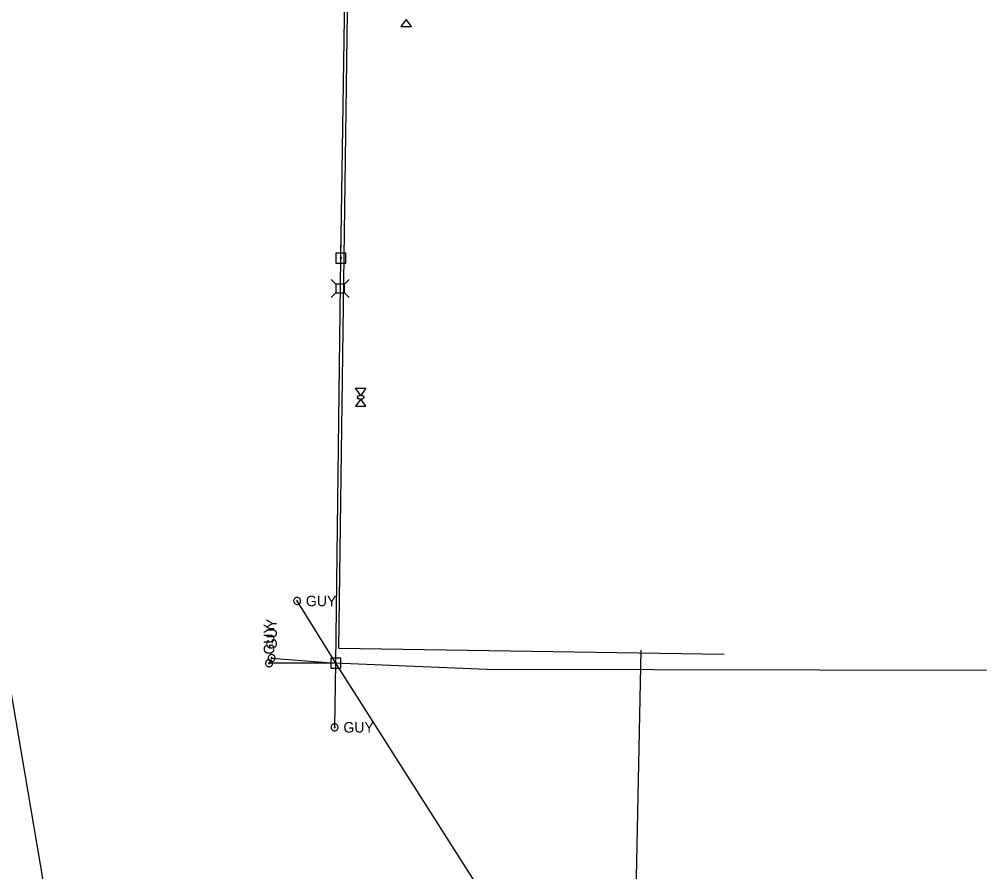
# Model space of a CAD drawing. Extents: x 596028 to 606371, y 330010 to 403088.
# Drawn here: x 604259.3 to 604614, y 348723.8 to 349036.3 of the extents above; entities that cross this region are included whole.
import ezdxf

# ---------------------------------------------------------------- set-up
doc = ezdxf.new("R2010")
doc.units = 0
for name, color, linetype in [('E_LTG_CID', 7, 'Continuous'), ('E_UTL_E', 7, 'Continuous'), ('E_UTL_E_Bold', 7, 'Continuous'), ('E_UTL_EGuyWire', 7, 'Continuous'), ('E_UTL_EPowerPole', 7, 'Continuous'), ('E_UTL_G_UG', 7, 'Continuous'), ('E_UTL_Overhead', 7, 'Continuous'), ('E_UTL_T_UG', 7, 'Continuous')]:
    doc.layers.add(name, color=color, linetype=linetype)

msp = doc.modelspace()

# ---------------------------------------------------------------- linework, layer by layer
at = {"layer": 'E_LTG_CID'}
msp.add_lwpolyline([(604318.05, 348339.7), (604287.36, 348606.91), (604242.16, 348872.6), (604188.57, 349120.13), (604125.01, 349362.84), (604050.82, 349602.08), (604014.23, 349708.06), (603966.43, 349837.54), (603869.82, 350091.09), (603838.85, 350172.22), (603784.41, 350315.72), (603699.29, 350539.43), (603613.87, 350764.2), (603510.34, 351036.54), (603442.84, 351213.06), (603357.76, 351436.96)], dxfattribs=at)
at = {"layer": 'E_UTL_E'}
for points in [[(604375.38, 348939.17), (604373.62, 348940.93)], [(604378.47, 348939.17), (604375.38, 348939.17)], [(604375.38, 348939.17), (604375.38, 348936.08)], [(604378.47, 348939.17), (604380.22, 348940.93)], [(604378.47, 348936.08), (604378.47, 348939.17)], [(604375.38, 348936.08), (604373.62, 348934.33)], [(604375.38, 348936.08), (604378.47, 348936.08)], [(604378.47, 348936.08), (604380.22, 348934.33)]]:
    msp.add_lwpolyline(points, dxfattribs=at)
at = {"layer": 'E_UTL_E_Bold'}
for points in [[(604401.11, 349036.32), (604399.2, 349033.66)], [(604403.02, 349033.66), (604401.11, 349036.32)], [(604399.2, 349033.66), (604403.02, 349033.66)], [(604382.54, 348901.03), (604386.36, 348901.03)], [(604384.45, 348898.37), (604382.54, 348901.03)], [(604386.36, 348901.03), (604384.45, 348898.37)], [(604384.45, 348897.09), (604382.54, 348894.43)], [(604385.72, 348897.73), (604385.7, 348897.85), (604385.63, 348897.97), (604385.52, 348898.07), (604385.37, 348898.17), (604385.19, 348898.25), (604384.98, 348898.31), (604384.75, 348898.35), (604384.51, 348898.36), (604384.27, 348898.36), (604384.03, 348898.33), (604383.81, 348898.28), (604383.62, 348898.21), (604383.45, 348898.12), (604383.32, 348898.02), (604383.23, 348897.91), (604383.19, 348897.79), (604383.19, 348897.67), (604383.23, 348897.55), (604383.32, 348897.44), (604383.45, 348897.34), (604383.62, 348897.25), (604383.81, 348897.18), (604384.03, 348897.13), (604384.27, 348897.1), (604384.51, 348897.1), (604384.75, 348897.11), (604384.98, 348897.15), (604385.19, 348897.21), (604385.37, 348897.29), (604385.52, 348897.39), (604385.63, 348897.49), (604385.7, 348897.61), (604385.72, 348897.73)], [(604386.36, 348894.43), (604384.45, 348897.09)], [(604382.54, 348894.43), (604386.36, 348894.43)]]:
    msp.add_lwpolyline(points, dxfattribs=at)
at = {"layer": 'E_UTL_EGuyWire'}
for p, q in [((604375.38, 348800.2), (604361.15, 348823.05)), ((604351.78, 348802.13), (604375.38, 348800.2)), ((604375.38, 348800.2), (604350.86, 348800.2)), ((604374.91, 348776.71), (604375.38, 348800.2))]:
    msp.add_line(p, q, dxfattribs=at)
for points in [[(604362.43, 348823.05), (604362.41, 348823.29), (604362.34, 348823.52), (604362.23, 348823.74), (604362.08, 348823.93), (604361.9, 348824.09), (604361.68, 348824.21), (604361.45, 348824.29), (604361.21, 348824.33), (604360.97, 348824.32), (604360.73, 348824.26), (604360.51, 348824.16), (604360.31, 348824.02), (604360.14, 348823.84), (604360.01, 348823.64), (604359.92, 348823.41), (604359.87, 348823.17), (604359.87, 348822.93), (604359.92, 348822.69), (604360.01, 348822.46), (604360.14, 348822.25), (604360.31, 348822.08), (604360.51, 348821.94), (604360.73, 348821.83), (604360.97, 348821.78), (604361.21, 348821.77), (604361.45, 348821.8), (604361.68, 348821.88), (604361.9, 348822), (604362.08, 348822.16), (604362.23, 348822.35), (604362.34, 348822.57), (604362.41, 348822.8), (604362.43, 348823.05)], [(604361.31, 348823.05), (604361.31, 348823.08), (604361.3, 348823.11), (604361.29, 348823.13), (604361.27, 348823.16), (604361.24, 348823.18), (604361.22, 348823.19), (604361.19, 348823.2), (604361.16, 348823.21), (604361.13, 348823.21), (604361.1, 348823.2), (604361.07, 348823.19), (604361.05, 348823.17), (604361.02, 348823.15), (604361.01, 348823.12), (604361, 348823.09), (604360.99, 348823.06), (604360.99, 348823.03), (604361, 348823), (604361.01, 348822.97), (604361.02, 348822.95), (604361.05, 348822.93), (604361.07, 348822.91), (604361.1, 348822.9), (604361.13, 348822.89), (604361.16, 348822.89), (604361.19, 348822.89), (604361.22, 348822.9), (604361.24, 348822.92), (604361.27, 348822.94), (604361.29, 348822.96), (604361.3, 348822.99), (604361.31, 348823.02), (604361.31, 348823.05)], [(604350.86, 348801.49), (604350.61, 348801.46), (604350.38, 348801.4), (604350.16, 348801.28), (604349.97, 348801.13), (604349.81, 348800.95), (604349.69, 348800.74), (604349.61, 348800.51), (604349.57, 348800.27), (604349.59, 348800.02), (604349.64, 348799.78), (604349.74, 348799.56), (604349.89, 348799.36), (604350.06, 348799.2), (604350.27, 348799.06), (604350.49, 348798.97), (604350.73, 348798.93), (604350.98, 348798.93), (604351.22, 348798.97), (604351.44, 348799.06), (604351.65, 348799.2), (604351.83, 348799.36), (604351.97, 348799.56), (604352.07, 348799.78), (604352.13, 348800.02), (604352.14, 348800.27), (604352.1, 348800.51), (604352.02, 348800.74), (604351.9, 348800.95), (604351.74, 348801.13), (604351.55, 348801.28), (604351.33, 348801.4), (604351.1, 348801.46), (604350.86, 348801.49)], [(604351.78, 348803.41), (604351.53, 348803.39), (604351.3, 348803.32), (604351.08, 348803.21), (604350.89, 348803.05), (604350.73, 348802.87), (604350.61, 348802.66), (604350.53, 348802.43), (604350.5, 348802.19), (604350.51, 348801.94), (604350.56, 348801.71), (604350.67, 348801.48), (604350.81, 348801.29), (604350.98, 348801.12), (604351.19, 348800.99), (604351.42, 348800.89), (604351.66, 348800.85), (604351.9, 348800.85), (604352.14, 348800.89), (604352.37, 348800.99), (604352.57, 348801.12), (604352.75, 348801.29), (604352.89, 348801.48), (604352.99, 348801.71), (604353.05, 348801.94), (604353.06, 348802.19), (604353.02, 348802.43), (604352.94, 348802.66), (604352.82, 348802.87), (604352.66, 348803.05), (604352.47, 348803.21), (604352.25, 348803.32), (604352.02, 348803.39), (604351.78, 348803.41)], [(604351.78, 348802.29), (604351.75, 348802.28), (604351.72, 348802.27), (604351.69, 348802.26), (604351.67, 348802.24), (604351.65, 348802.22), (604351.63, 348802.19), (604351.62, 348802.16), (604351.62, 348802.13), (604351.62, 348802.1), (604351.63, 348802.07), (604351.64, 348802.05), (604351.66, 348802.02), (604351.68, 348802), (604351.7, 348801.98), (604351.73, 348801.97), (604351.76, 348801.97), (604351.79, 348801.97), (604351.82, 348801.97), (604351.85, 348801.98), (604351.88, 348802), (604351.9, 348802.02), (604351.92, 348802.05), (604351.93, 348802.07), (604351.94, 348802.1), (604351.94, 348802.13), (604351.93, 348802.16), (604351.92, 348802.19), (604351.91, 348802.22), (604351.89, 348802.24), (604351.86, 348802.26), (604351.84, 348802.27), (604351.81, 348802.28), (604351.78, 348802.29)], [(604350.86, 348800.36), (604350.83, 348800.36), (604350.8, 348800.35), (604350.77, 348800.34), (604350.75, 348800.32), (604350.73, 348800.3), (604350.71, 348800.27), (604350.7, 348800.24), (604350.7, 348800.21), (604350.7, 348800.18), (604350.7, 348800.15), (604350.72, 348800.12), (604350.73, 348800.1), (604350.76, 348800.08), (604350.78, 348800.06), (604350.81, 348800.05), (604350.84, 348800.04), (604350.87, 348800.04), (604350.9, 348800.05), (604350.93, 348800.06), (604350.96, 348800.08), (604350.98, 348800.1), (604350.99, 348800.12), (604351.01, 348800.15), (604351.01, 348800.18), (604351.02, 348800.21), (604351.01, 348800.24), (604351, 348800.27), (604350.99, 348800.3), (604350.97, 348800.32), (604350.94, 348800.34), (604350.92, 348800.35), (604350.89, 348800.36), (604350.86, 348800.36)], [(604376.19, 348776.71), (604376.17, 348776.95), (604376.1, 348777.19), (604375.99, 348777.4), (604375.84, 348777.6), (604375.65, 348777.76), (604375.44, 348777.88), (604375.21, 348777.96), (604374.97, 348777.99), (604374.73, 348777.98), (604374.49, 348777.92), (604374.27, 348777.82), (604374.07, 348777.68), (604373.9, 348777.5), (604373.77, 348777.3), (604373.68, 348777.07), (604373.63, 348776.83), (604373.63, 348776.59), (604373.68, 348776.35), (604373.77, 348776.12), (604373.9, 348775.92), (604374.07, 348775.74), (604374.27, 348775.6), (604374.49, 348775.5), (604374.73, 348775.44), (604374.97, 348775.43), (604375.21, 348775.46), (604375.44, 348775.54), (604375.65, 348775.66), (604375.84, 348775.82), (604375.99, 348776.02), (604376.1, 348776.23), (604376.17, 348776.47), (604376.19, 348776.71)], [(604375.07, 348776.71), (604375.07, 348776.74), (604375.06, 348776.77), (604375.04, 348776.8), (604375.03, 348776.82), (604375, 348776.84), (604374.98, 348776.86), (604374.95, 348776.87), (604374.92, 348776.87), (604374.89, 348776.87), (604374.86, 348776.86), (604374.83, 348776.85), (604374.8, 348776.83), (604374.78, 348776.81), (604374.77, 348776.78), (604374.76, 348776.76), (604374.75, 348776.73), (604374.75, 348776.69), (604374.76, 348776.66), (604374.77, 348776.64), (604374.78, 348776.61), (604374.8, 348776.59), (604374.83, 348776.57), (604374.86, 348776.56), (604374.89, 348776.55), (604374.92, 348776.55), (604374.95, 348776.55), (604374.98, 348776.56), (604375, 348776.58), (604375.03, 348776.6), (604375.04, 348776.62), (604375.06, 348776.65), (604375.07, 348776.68), (604375.07, 348776.71)]]:
    msp.add_lwpolyline(points, dxfattribs=at)
at = {"layer": 'E_UTL_EPowerPole'}
for points in [[(604377.18, 348950.62), (604377.18, 348953.53)], [(604379.02, 348950.62), (604375.33, 348950.62)], [(604375.33, 348950.62), (604375.33, 348946.93)], [(604379.02, 348946.93), (604379.02, 348950.62)], [(604375.33, 348946.93), (604379.02, 348946.93)], [(604377.45, 348948.78), (604377.44, 348948.83), (604377.43, 348948.87), (604377.41, 348948.91), (604377.38, 348948.94), (604377.35, 348948.97), (604377.31, 348949), (604377.27, 348949.01), (604377.22, 348949.02), (604377.18, 348949.02), (604377.13, 348949.01), (604377.09, 348948.99), (604377.05, 348948.96), (604377.02, 348948.93), (604377, 348948.89), (604376.98, 348948.85), (604376.97, 348948.8), (604376.97, 348948.76), (604376.98, 348948.71), (604377, 348948.67), (604377.02, 348948.63), (604377.05, 348948.6), (604377.09, 348948.57), (604377.13, 348948.55), (604377.18, 348948.54), (604377.22, 348948.54), (604377.27, 348948.55), (604377.31, 348948.56), (604377.35, 348948.59), (604377.38, 348948.62), (604377.41, 348948.65), (604377.43, 348948.69), (604377.44, 348948.73), (604377.45, 348948.78)], [(604375.35, 348802.04), (604375.35, 348804.95)], [(604377.19, 348802.04), (604373.5, 348802.04)], [(604373.5, 348802.04), (604373.5, 348798.35)], [(604377.19, 348798.35), (604377.19, 348802.04)], [(604373.5, 348798.35), (604377.19, 348798.35)], [(604375.62, 348800.2), (604375.61, 348800.24), (604375.6, 348800.29), (604375.58, 348800.33), (604375.55, 348800.36), (604375.52, 348800.39), (604375.48, 348800.42), (604375.44, 348800.43), (604375.39, 348800.44), (604375.35, 348800.44), (604375.3, 348800.43), (604375.26, 348800.41), (604375.22, 348800.38), (604375.19, 348800.35), (604375.17, 348800.31), (604375.15, 348800.27), (604375.14, 348800.22), (604375.14, 348800.18), (604375.15, 348800.13), (604375.17, 348800.09), (604375.19, 348800.05), (604375.22, 348800.02), (604375.26, 348799.99), (604375.3, 348799.97), (604375.35, 348799.96), (604375.39, 348799.96), (604375.44, 348799.97), (604375.48, 348799.98), (604375.52, 348800.01), (604375.55, 348800.04), (604375.58, 348800.07), (604375.6, 348800.11), (604375.61, 348800.15), (604375.62, 348800.2)]]:
    msp.add_lwpolyline(points, dxfattribs=at)
at = {"layer": 'E_UTL_G_UG'}
msp.add_line((604478.78, 348374.64), (604487.23, 348804.98), dxfattribs=at)
at = {"layer": 'E_UTL_Overhead'}
for points in [[(604494.99, 348355.53), (604494.83, 348462.74), (604497.8, 348607.75), (604375.38, 348800.2), (604377.21, 348948.78), (604379.36, 349092.85), (604380.86, 349222.2), (604382.17, 349247.08), (604392.53, 349369.07), (604406.83, 349500.08), (604417.96, 349607.66), (604419.45, 349623.08), (604427.59, 349665.58), (604430.15, 349675.79), (604462.46, 349838.34)], [(604374.83, 348800.32), (604430.52, 348798)], [(604430.52, 348798), (604613.96, 348797.67)]]:
    msp.add_lwpolyline(points, dxfattribs=at)
at = {"layer": 'E_UTL_T_UG'}
msp.add_line((604376.45, 348805.77), (604517.68, 348803.51), dxfattribs=at)
msp.add_lwpolyline([(604376.45, 348805.77), (604380.36, 349092.84), (604381.97, 349223.68)], dxfattribs=at)

# ---------------------------------------------------------------- texts
at = {"layer": 'E_UTL_EGuyWire'}
for p in [(604364.36, 348821.12), (604378.12, 348774.79)]:
    msp.add_text('GUY', height=3.85, dxfattribs=at).set_placement(p)
for p in [(604353.7, 348805.33), (604352.78, 348803.41)]:
    msp.add_text('GUY', height=3.85, rotation=90, dxfattribs=at).set_placement(p)

doc.saveas('drawing.dxf')
